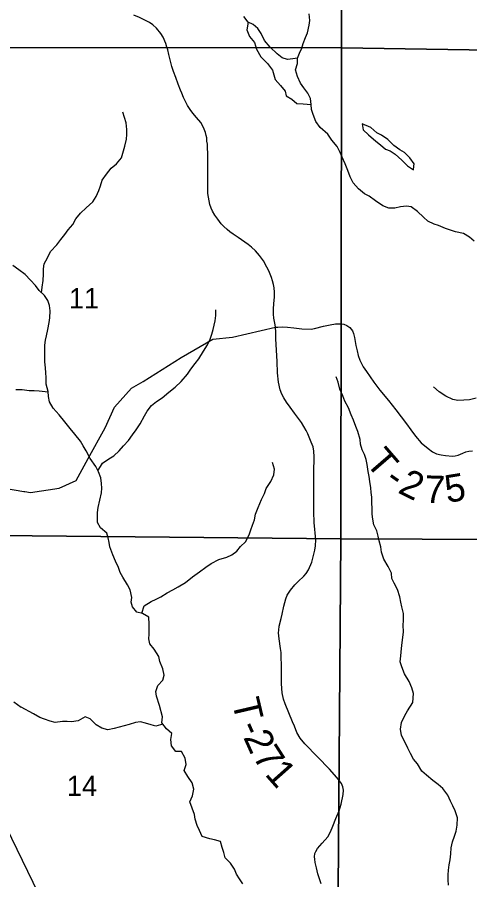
# Model space of a CAD drawing. Extents: x 0 to 34, y -8.9 to 22.
# Drawn here: x 26.538 to 27.471, y 18.606 to 20.385 of the extents above; entities that cross this region are included whole.
import ezdxf

# ---------------------------------------------------------------- set-up
doc = ezdxf.new("R2010")
doc.units = 0
for name, color, linetype in [('GM_X_Corporation', 7, 'Continuous'), ('GM_X_Minor_Lake', 7, 'Continuous'), ('GM_X_Minor_River', 7, 'Continuous'), ('GM_X_Section_Text', 7, 'Continuous'), ('GM_X_Township_Road', 7, 'Continuous'), ('GM_X_Township_Road_Text', 7, 'Continuous'), ('SH_Text', 7, 'Continuous')]:
    doc.layers.add(name, color=color, linetype=linetype)

msp = doc.modelspace()

# ---------------------------------------------------------------- linework, layer by layer
at = {"layer": 'GM_X_Corporation'}
for points in [[(26.1479, 21.3194), (26.1865, 21.3191), (27.2076, 21.3201), (27.2068, 20.322), (26.1486, 20.3228)], [(28.2183, 21.3236), (28.2167, 20.751), (28.2154, 20.3061), (27.2068, 20.322), (27.2076, 21.3201)], [(27.2068, 20.322), (27.2053, 19.3094), (26.1441, 19.3197), (26.1486, 20.3228)], [(28.2154, 20.3061), (28.2135, 19.7543), (28.2115, 19.3056), (27.2053, 19.3094), (27.2068, 20.322)], [(27.2053, 19.3094), (27.198, 18.314), (26.1453, 18.3105), (26.1441, 19.3197)], [(28.2115, 19.3056), (28.2083, 18.7401), (28.2049, 18.3054), (27.198, 18.314), (27.2053, 19.3094)]]:
    msp.add_lwpolyline(points, close=True, dxfattribs=at)
at = {"layer": 'GM_X_Minor_Lake'}
for points in [[(27.0146, 20.375), (27.0112, 20.3593), (27.017, 20.3456), (27.0273, 20.3332), (27.0311, 20.3192), (27.0407, 20.3036), (27.054, 20.2897), (27.0644, 20.2761), (27.0674, 20.2662), (27.0701, 20.2564), (27.0812, 20.2443), (27.0904, 20.2326), (27.0927, 20.2227), (27.1045, 20.2163), (27.1148, 20.2073), (27.1273, 20.2062), (27.144, 20.2048)], [(27.144, 20.2048), (27.1428, 20.2177), (27.1374, 20.2287), (27.129, 20.2396), (27.1221, 20.2494), (27.1159, 20.2626), (27.112, 20.2763), (27.1158, 20.2896), (27.1161, 20.301), (27.1066, 20.2994), (27.0956, 20.2978), (27.0842, 20.3011), (27.0739, 20.3098), (27.0597, 20.3233), (27.0479, 20.3369), (27.0409, 20.3513), (27.0344, 20.3619), (27.0245, 20.3701), (27.0146, 20.375)], [(27.2492, 20.1651), (27.2512, 20.153), (27.2626, 20.1425), (27.2774, 20.1293), (27.2873, 20.1218), (27.2972, 20.1131), (27.3067, 20.1094), (27.317, 20.1026), (27.3307, 20.0902), (27.3425, 20.0785), (27.355, 20.0706), (27.3557, 20.0779)], [(27.3557, 20.0779), (27.3561, 20.0831), (27.3473, 20.0948), (27.3366, 20.1058), (27.3271, 20.1118), (27.3142, 20.1204), (27.302, 20.1329), (27.2891, 20.1419), (27.2796, 20.1467), (27.2674, 20.1577), (27.2492, 20.1651)]]:
    msp.add_lwpolyline(points, dxfattribs=at)
at = {"layer": 'GM_X_Minor_River'}
for points in [[(27.1625, 20.1575), (27.1534, 20.17), (27.148, 20.1847), (27.1449, 20.1949), (27.144, 20.2048), (27.1428, 20.2177), (27.1374, 20.2287), (27.129, 20.2396), (27.1221, 20.2494), (27.1159, 20.2626), (27.112, 20.2763), (27.1158, 20.2896), (27.1161, 20.301), (27.1066, 20.2994), (27.0956, 20.2978), (27.0842, 20.3011), (27.0739, 20.3098), (27.0597, 20.3233), (27.0479, 20.3369), (27.0409, 20.3513), (27.0344, 20.3619), (27.0245, 20.3701), (27.0146, 20.375), (27.005, 20.3867)], [(27.1161, 20.301), (27.1198, 20.3108), (27.1247, 20.3211), (27.1276, 20.331), (27.1325, 20.3432), (27.1366, 20.353), (27.1403, 20.3686), (27.1417, 20.3785), (27.1398, 20.3921)], [(26.5884, 19.817), (26.5895, 19.8287), (26.5917, 19.842), (26.5927, 19.8553), (26.5923, 19.8659), (26.5941, 19.8762), (26.6009, 19.8891), (26.6065, 19.902), (26.6197, 19.9154), (26.628, 19.9265), (26.6362, 19.9371), (26.6434, 19.9467), (26.6528, 19.9577), (26.6592, 19.9695), (26.669, 19.9813), (26.6803, 19.9917), (26.6943, 20.0046), (26.701, 20.0157), (26.7066, 20.0275), (26.71, 20.0374), (26.7133, 20.0488), (26.7224, 20.0613), (26.7322, 20.0735), (26.7431, 20.0827), (26.7533, 20.0953), (26.76, 20.1189), (26.7633, 20.1333), (26.7644, 20.1435), (26.7643, 20.1538), (26.7627, 20.1674), (26.7592, 20.178), (26.7561, 20.1894)], [(27.4798, 19.9235), (27.4703, 19.9318), (27.4578, 19.9389), (27.4415, 19.9426), (27.4316, 19.946), (27.421, 19.9493), (27.4069, 19.9553), (27.3975, 19.9586), (27.3849, 19.9646), (27.3754, 19.9729), (27.3632, 19.9846), (27.3499, 19.994), (27.3404, 19.9958), (27.328, 19.9942), (27.3166, 19.9911), (27.3045, 19.991), (27.2916, 19.9963), (27.2768, 20.0064), (27.2638, 20.0162), (27.2543, 20.021), (27.2418, 20.0312), (27.2304, 20.0433), (27.2242, 20.0561), (27.2196, 20.069), (27.2142, 20.083), (27.208, 20.0962), (27.2042, 20.1064), (27.1977, 20.1182), (27.1866, 20.1314), (27.1786, 20.1438), (27.1625, 20.1575)], [(26.8314, 18.9655), (26.8255, 18.9849), (26.8236, 18.9947), (26.828, 19.0069), (26.8386, 19.0179), (26.8412, 19.0282), (26.8381, 19.0411), (26.8323, 19.0566), (26.8303, 19.0668), (26.8203, 19.0815), (26.8115, 19.0929), (26.8096, 19.1031), (26.8103, 19.113), (26.8102, 19.1232), (26.8105, 19.1334), (26.8097, 19.1478), (26.7967, 19.1557), (26.7849, 19.1579), (26.7757, 19.1692), (26.773, 19.1791), (26.7748, 19.1886), (26.7709, 19.2045), (26.7652, 19.2147), (26.7556, 19.2302), (26.7502, 19.24), (26.7471, 19.2502), (26.7409, 19.2635), (26.7351, 19.2767), (26.729, 19.2926), (26.7278, 19.3021), (26.7258, 19.3115), (26.7227, 19.3214), (26.7101, 19.3319), (26.7039, 19.3429), (26.7035, 19.3539), (26.7038, 19.3637), (26.7049, 19.374), (26.7082, 19.3888), (26.7119, 19.4044), (26.7126, 19.4138), (26.7118, 19.4233), (26.7109, 19.4355), (26.7055, 19.4476), (26.7001, 19.4585), (26.6883, 19.4751), (26.6802, 19.491), (26.674, 19.5012), (26.6687, 19.511), (26.6572, 19.525), (26.6472, 19.5371), (26.6361, 19.551), (26.6246, 19.565), (26.612, 19.5789), (26.6051, 19.5922), (26.6024, 19.6031), (26.6023, 19.6134), (26.5976, 19.6285), (26.5976, 19.6418), (26.5971, 19.6517), (26.5967, 19.6619), (26.5951, 19.6744), (26.5949, 19.6941), (26.5952, 19.7085), (26.5967, 19.7188), (26.5989, 19.7283), (26.6011, 19.7412), (26.604, 19.7556), (26.6055, 19.7651), (26.6061, 19.7795), (26.6049, 19.7909), (26.6014, 19.8007), (26.5942, 19.8113), (26.5838, 19.8215), (26.5762, 19.8317), (26.5659, 19.8426), (26.5548, 19.8547), (26.5418, 19.8641), (26.5292, 19.8731)], [(26.7047, 19.4493), (26.7142, 19.4651), (26.7274, 19.4742), (26.7376, 19.4808), (26.7485, 19.4907), (26.7572, 19.5014), (26.7674, 19.5121), (26.776, 19.5242), (26.7836, 19.5342), (26.7915, 19.5467), (26.8008, 19.5631), (26.8061, 19.5726), (26.8147, 19.5844), (26.8253, 19.5928), (26.837, 19.6001), (26.8506, 19.6116), (26.8639, 19.6219), (26.8763, 19.6341), (26.8895, 19.649), (26.8959, 19.6593), (26.9049, 19.6707), (26.9125, 19.6806), (26.9222, 19.6963), (26.9305, 19.7092), (26.9357, 19.721), (26.9395, 19.7316), (26.9424, 19.7411), (26.9465, 19.759), (26.9476, 19.77), (26.9475, 19.7818)], [(27.3537, 18.9719), (27.355, 18.9905), (27.3516, 19.0018), (27.3458, 19.0151), (27.3366, 19.0313), (27.3308, 19.0453), (27.3277, 19.0555), (27.3288, 19.0684), (27.3306, 19.0829), (27.332, 19.0954), (27.333, 19.106), (27.3341, 19.1174), (27.334, 19.1311), (27.3343, 19.1413), (27.3342, 19.1553), (27.3311, 19.169), (27.3287, 19.1788), (27.3268, 19.1898), (27.3218, 19.2046), (27.3149, 19.2178), (27.3106, 19.2276), (27.3094, 19.2386), (27.3029, 19.2526), (27.2941, 19.2677), (27.2894, 19.2821), (27.2878, 19.2931), (27.284, 19.3052), (27.2824, 19.3147), (27.2797, 19.326), (27.2731, 19.3385), (27.2712, 19.3499), (27.2696, 19.3605), (27.2693, 19.3954), (27.2677, 19.4048), (27.2669, 19.4143), (27.2649, 19.4276), (27.2637, 19.4382), (27.2618, 19.4484), (27.2598, 19.4628), (27.2578, 19.473), (27.2543, 19.4833), (27.249, 19.4931), (27.2455, 19.5044), (27.245, 19.5139), (27.2404, 19.5306), (27.2365, 19.5412), (27.2311, 19.5544), (27.2269, 19.565), (27.2211, 19.5794), (27.2134, 19.5934), (27.2096, 19.6043), (27.2034, 19.6183), (27.1995, 19.6323), (27.1957, 19.6437)], [(27.484, 19.5993), (27.4704, 19.5961), (27.4587, 19.5957), (27.4466, 19.5949), (27.4359, 19.5967), (27.4219, 19.6038), (27.4082, 19.6128), (27.3964, 19.623)], [(26.6023, 19.6122), (26.5833, 19.614), (26.5731, 19.6143), (26.5632, 19.6146), (26.5487, 19.6164), (26.5355, 19.6164)], [(26.7953, 19.156), (26.8, 19.1709), (26.814, 19.1801), (26.8246, 19.1847), (26.8344, 19.1901), (26.8473, 19.1982), (26.859, 19.2039), (26.87, 19.2101), (26.8851, 19.2196), (26.8998, 19.2311), (26.9142, 19.2414), (26.9271, 19.251), (26.938, 19.2587), (26.9539, 19.2671), (26.9706, 19.2714), (26.9804, 19.2764), (26.9906, 19.2837), (26.9985, 19.2936), (27.0087, 19.3035), (27.0166, 19.3176), (27.02, 19.3279), (27.0229, 19.3374), (27.027, 19.3484), (27.0296, 19.3605), (27.0352, 19.3742), (27.0416, 19.3906), (27.0479, 19.4031), (27.0513, 19.413), (27.0611, 19.4275), (27.0674, 19.4412), (27.0685, 19.4533), (27.0642, 19.4666)], [(26.5313, 18.9735), (26.5465, 18.9621)], [(26.8381, 18.9275), (26.8242, 18.9232), (26.8146, 18.9258), (26.8025, 18.929), (26.7926, 18.932), (26.782, 18.9303), (26.7688, 18.9264), (26.7589, 18.9236), (26.7484, 18.9209), (26.7382, 18.9181), (26.7253, 18.9153), (26.7124, 18.919), (26.7013, 18.926), (26.6886, 18.9384), (26.678, 18.9421), (26.6637, 18.934), (26.6504, 18.9319), (26.6409, 18.933), (26.6315, 18.9329), (26.6167, 18.9308), (26.6064, 18.9334), (26.5946, 18.9378), (26.5847, 18.9411), (26.5718, 18.9485), (26.5465, 18.9621)], [(27.0034, 18.5982), (26.9964, 18.608), (26.9899, 18.6181), (26.9863, 18.628), (26.9775, 18.6404), (26.9671, 18.6516), (26.9643, 18.6626), (26.9604, 18.6728), (26.9569, 18.6853), (26.9451, 18.6886), (26.9352, 18.6904), (26.9196, 18.6955), (26.9138, 18.7076), (26.9091, 18.7182), (26.9052, 18.731), (26.9036, 18.7409), (26.8985, 18.7537), (26.8942, 18.7669), (26.8993, 18.7795), (26.9026, 18.7932), (26.899, 18.8061), (26.8898, 18.8192), (26.8821, 18.8317), (26.8868, 18.8442), (26.8844, 18.8571), (26.8771, 18.8707), (26.8649, 18.8709), (26.8561, 18.8822), (26.8548, 18.8955), (26.8566, 18.9076), (26.8458, 18.9178), (26.8362, 18.9298), (26.838, 18.9423), (26.8314, 18.9655)], [(27.4274, 18.595), (27.4265, 18.6064), (27.4268, 18.6166), (27.4274, 18.6261), (27.4288, 18.6372), (27.4305, 18.6471), (27.4319, 18.6596), (27.4329, 18.6718), (27.4354, 18.6843), (27.4394, 18.6965), (27.443, 18.7068), (27.4448, 18.719), (27.4457, 18.7342), (27.441, 18.7482), (27.4359, 18.7588), (27.4316, 18.7686), (27.4258, 18.7807), (27.4157, 18.7942), (27.4061, 18.8028), (27.395, 18.811), (27.382, 18.8219), (27.3724, 18.8305), (27.3634, 18.8452), (27.3553, 18.8553), (27.3487, 18.867), (27.3433, 18.8779), (27.3374, 18.8904), (27.33, 18.9036), (27.3284, 18.9169), (27.3304, 18.9309), (27.3371, 18.9447), (27.3427, 18.9546), (27.3537, 18.9719)]]:
    msp.add_lwpolyline(points, dxfattribs=at)
at = {"layer": 'GM_X_Township_Road'}
for points in [[(27.165, 18.5979), (27.158, 18.6185), (27.1548, 18.631), (27.1523, 18.642), (27.1514, 18.6486), (27.1513, 18.6538), (27.152, 18.6605), (27.1534, 18.6648), (27.1569, 18.6709), (27.1671, 18.6819), (27.1784, 18.6948), (27.1837, 18.705), (27.1887, 18.7165), (27.195, 18.7324), (27.2015, 18.7482), (27.206, 18.762), (27.2104, 18.7818), (27.2106, 18.7911), (27.2091, 18.7977), (27.2064, 18.8045), (27.2028, 18.8104), (27.1969, 18.8173), (27.1818, 18.8342), (27.1573, 18.86), (27.1312, 18.8868), (27.1217, 18.8985), (27.1148, 18.9097), (27.1095, 18.9233), (27.1054, 18.9323), (27.0906, 18.9692), (27.0873, 18.9786), (27.0846, 18.9915), (27.0833, 19.0104), (27.0832, 19.0296), (27.0832, 19.0475), (27.0825, 19.0666), (27.0822, 19.0752), (27.0812, 19.0835), (27.078, 19.1029), (27.0768, 19.1154), (27.0773, 19.1208), (27.0784, 19.1291), (27.0823, 19.1449), (27.0843, 19.1538), (27.0875, 19.1702), (27.0916, 19.1855), (27.0949, 19.1932), (27.1013, 19.2034), (27.1105, 19.2144), (27.1174, 19.2212), (27.1289, 19.2321), (27.1336, 19.238), (27.1384, 19.2454), (27.1453, 19.2615), (27.1518, 19.2857), (27.153, 19.295), (27.1534, 19.307), (27.1506, 19.343), (27.1499, 19.365), (27.1496, 19.4025), (27.1495, 19.4268), (27.1498, 19.4464), (27.1505, 19.4784), (27.1497, 19.4901), (27.1479, 19.4992), (27.1444, 19.5084), (27.137, 19.526), (27.1335, 19.5331), (27.124, 19.5493), (27.11, 19.5688), (27.1009, 19.5806), (27.0931, 19.5909), (27.0877, 19.5999), (27.0836, 19.6078), (27.0803, 19.617), (27.077, 19.6325), (27.0749, 19.652), (27.0742, 19.6751), (27.0714, 19.7217), (27.0714, 19.7356), (27.0708, 19.7459), (27.0698, 19.7506), (27.0682, 19.7576), (27.0671, 19.7642), (27.0663, 19.773), (27.0662, 19.7835), (27.067, 19.7939), (27.0682, 19.8083), (27.0682, 19.818), (27.0676, 19.8271), (27.0667, 19.8342), (27.0647, 19.8416), (27.0622, 19.8481), (27.0567, 19.8619), (27.0529, 19.8696), (27.0457, 19.8826), (27.0376, 19.8937), (27.0338, 19.8987), (27.0292, 19.9034), (27.0214, 19.9107), (27.0144, 19.9166), (26.9938, 19.9307), (26.983, 19.9379), (26.9765, 19.9428), (26.9713, 19.9471), (26.9641, 19.9538), (26.9588, 19.9591), (26.9514, 19.9686), (26.9458, 19.9768), (26.9407, 19.9853), (26.9381, 19.991), (26.9355, 19.9991), (26.9337, 20.0062), (26.9323, 20.014), (26.9312, 20.0213), (26.9311, 20.0374), (26.9313, 20.055), (26.9309, 20.097), (26.9309, 20.1055), (26.9306, 20.1147), (26.9302, 20.123), (26.9294, 20.1298), (26.9288, 20.1361), (26.9278, 20.1411), (26.9262, 20.1477), (26.9224, 20.158), (26.9168, 20.1682), (26.9081, 20.1786), (26.9005, 20.1873), (26.8945, 20.1951), (26.889, 20.2033), (26.8813, 20.2198), (26.8776, 20.2283), (26.8748, 20.235), (26.8701, 20.2474), (26.8651, 20.2607), (26.8603, 20.2734), (26.857, 20.2834), (26.8508, 20.3081), (26.8486, 20.3178), (26.8469, 20.3233), (26.8446, 20.3307), (26.839, 20.3439), (26.8342, 20.3516), (26.8251, 20.3623), (26.8175, 20.3692), (26.8106, 20.3743), (26.7901, 20.3847), (26.7785, 20.3894)], [(26.5517, 19.4073), (26.5536, 19.4069), (26.5659, 19.4049), (26.6246, 19.4137), (26.6597, 19.4299), (26.6848, 19.4753), (26.7192, 19.5386), (26.7386, 19.5808), (26.7736, 19.6198), (26.7977, 19.6337), (26.8759, 19.6833), (26.9416, 19.721), (26.9817, 19.7255), (27.0708, 19.7459)], [(27.0708, 19.7459), (27.0757, 19.7462), (27.0842, 19.7465), (27.0954, 19.7458), (27.1083, 19.7446), (27.1246, 19.7427), (27.1441, 19.7417), (27.1513, 19.7429), (27.1694, 19.7479), (27.1831, 19.7505), (27.1941, 19.7525), (27.199, 19.753), (27.2059, 19.7528), (27.2117, 19.7518), (27.2177, 19.7491), (27.2236, 19.7452), (27.2292, 19.7381), (27.2317, 19.7327), (27.2333, 19.7247), (27.2363, 19.7083), (27.2389, 19.6974), (27.2413, 19.6874), (27.2447, 19.6779), (27.2478, 19.6709), (27.2515, 19.6644), (27.2583, 19.6544), (27.2735, 19.6323), (27.2794, 19.6243), (27.2858, 19.6161), (27.3035, 19.5946), (27.3184, 19.5751), (27.3403, 19.5464), (27.3493, 19.5345), (27.3592, 19.5209), (27.3706, 19.5072), (27.3852, 19.4954), (27.3944, 19.4888), (27.4027, 19.4846), (27.4122, 19.4827), (27.4211, 19.4815), (27.4352, 19.4799), (27.4407, 19.4805), (27.4468, 19.4819), (27.4516, 19.4841), (27.4566, 19.4863), (27.4631, 19.4889), (27.4692, 19.4905), (27.4769, 19.4912)], [(26.512, 19.4139), (26.5517, 19.4073)]]:
    msp.add_lwpolyline(points, dxfattribs=at)
at = {"layer": 'SH_Text'}
msp.add_lwpolyline([(26.9987, 17.7178), (26.3387, 18.6525), (26.3387, 19.0775)], close=True, dxfattribs=at)

# ---------------------------------------------------------------- texts
at = {"layer": 'GM_X_Section_Text'}
for s, p in [('11', (26.6448, 19.7846)), ('14', (26.6406, 18.7791))]:
    msp.add_text(s, height=0.04186, rotation=0, dxfattribs=at).set_placement(p)
at = {"layer": 'GM_X_Township_Road_Text'}
for s, rotation, p in [('T', 310.8356, (27.2542, 19.4661)), ('-', 324.5106, (27.2929, 19.424)), ('2', 333.9358, (27.3206, 19.4053)), ('5', 9.1576, (27.4241, 19.3833)), ('7', 358.2298, (27.3773, 19.3836)), ('T', 283.1745, (26.9805, 18.9742)), ('-', 294.2147, (26.994, 18.9216)), ('2', 294.1976, (27.0035, 18.9003)), ('7', 302.6961, (27.0223, 18.8603)), ('1', 311.5795, (27.047, 18.8232))]:
    msp.add_text(s, height=0.0568, rotation=rotation, dxfattribs=at).set_placement(p)

doc.saveas('drawing.dxf')
